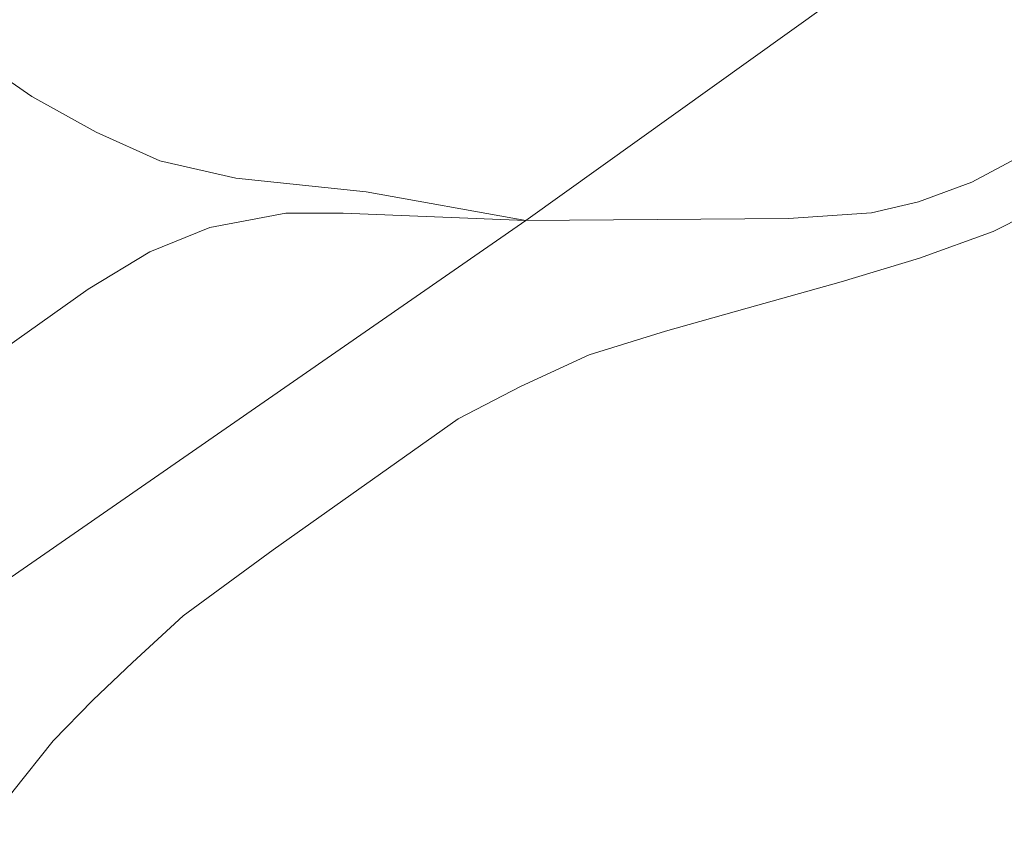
# Model space of a CAD drawing. Header units: feet. Extents: x 92 to 141.3, y -5 to 23.6.
# Tile 246 of 651: x 121.812 to 121.991, y 11.582 to 11.732. Entities that reach past the tile are written whole.
import ezdxf

# ---------------------------------------------------------------- set-up
doc = ezdxf.new("R2010")
doc.units = ezdxf.units.FT
doc.header["$MEASUREMENT"] = 0
doc.layers.add('CUY - Design$0$GM_X_Rail_Line', color=7, linetype='Continuous', lineweight=13)

msp = doc.modelspace()

# ---------------------------------------------------------------- linework, layer by layer
at = {"layer": 'CUY - Design$0$GM_X_Rail_Line', "flags": 128}
for points in [[(121.90395, 11.69521), (121.99294, 11.75899), (122.13988, 11.8677), (122.17562, 11.89014), (122.21084, 11.91153), (122.24893, 11.93214), (122.31649, 11.96788)], [(122.18445, 11.87726), (122.15176, 11.84319), (122.13346, 11.82046), (122.1123, 11.7963), (122.10258, 11.78543), (122.09314, 11.77542), (122.08528, 11.76842), (122.07356, 11.75956), (122.05955, 11.74912), (122.02224, 11.72439), (122.0058, 11.71409), (121.99507, 11.70752), (121.98521, 11.70223), (121.97549, 11.69865), (121.96691, 11.69665)], [(121.59072, 11.73778), (121.63311, 11.76843), (121.64641, 11.77704), (121.6592, 11.78317), (121.67355, 11.78826), (121.68307, 11.78983), (121.69207, 11.79035), (121.70394, 11.79048), (121.71437, 11.78891), (121.72338, 11.7867), (121.73277, 11.78383), (121.74151, 11.77991), (121.7509, 11.7747), (121.75977, 11.7683), (121.77373, 11.75526), (121.79121, 11.73622), (121.80177, 11.72617), (121.8139, 11.71782), (121.82564, 11.7113), (121.83725, 11.70608), (121.85108, 11.70295), (121.87482, 11.70047), (121.90395, 11.69521)], [(122.00136, 11.69945), (121.98907, 11.69325), (121.97565, 11.6884), (121.96141, 11.68408), (121.94428, 11.67928), (121.92939, 11.67512), (121.91547, 11.6708), (121.90298, 11.66504), (121.89162, 11.65911), (121.8579, 11.63529), (121.84152, 11.62326), (121.83224, 11.61478), (121.82503, 11.60789), (121.81783, 11.60053), (121.81047, 11.59125), (121.79382, 11.56788), (121.7863, 11.55459), (121.77926, 11.54019), (121.77093, 11.51922), (121.76165, 11.49457), (121.73844, 11.4179)], [(121.90395, 11.69521), (121.87064, 11.69656), (121.86021, 11.69656), (121.84638, 11.69395), (121.83542, 11.68952), (121.82421, 11.68273), (121.6382, 11.55073)], [(121.90395, 11.69521), (121.9518, 11.69561), (121.96691, 11.69665)], [(119.79791, 10.53627), (120.04142, 10.66083), (120.28503, 10.78517), (120.74341, 11.01829), (120.8698, 11.08177), (120.95481, 11.12558), (121.08102, 11.18925), (121.18476, 11.24224), (121.21785, 11.25864), (121.33568, 11.3192), (121.36863, 11.33605), (121.40196, 11.35328), (121.42462, 11.3662), (121.44765, 11.3793), (121.47031, 11.39335), (121.51974, 11.42705), (121.60756, 11.48847), (121.74257, 11.58359), (121.90395, 11.69521)]]:
    msp.add_lwpolyline(points, dxfattribs=at)

doc.saveas('drawing.dxf')
